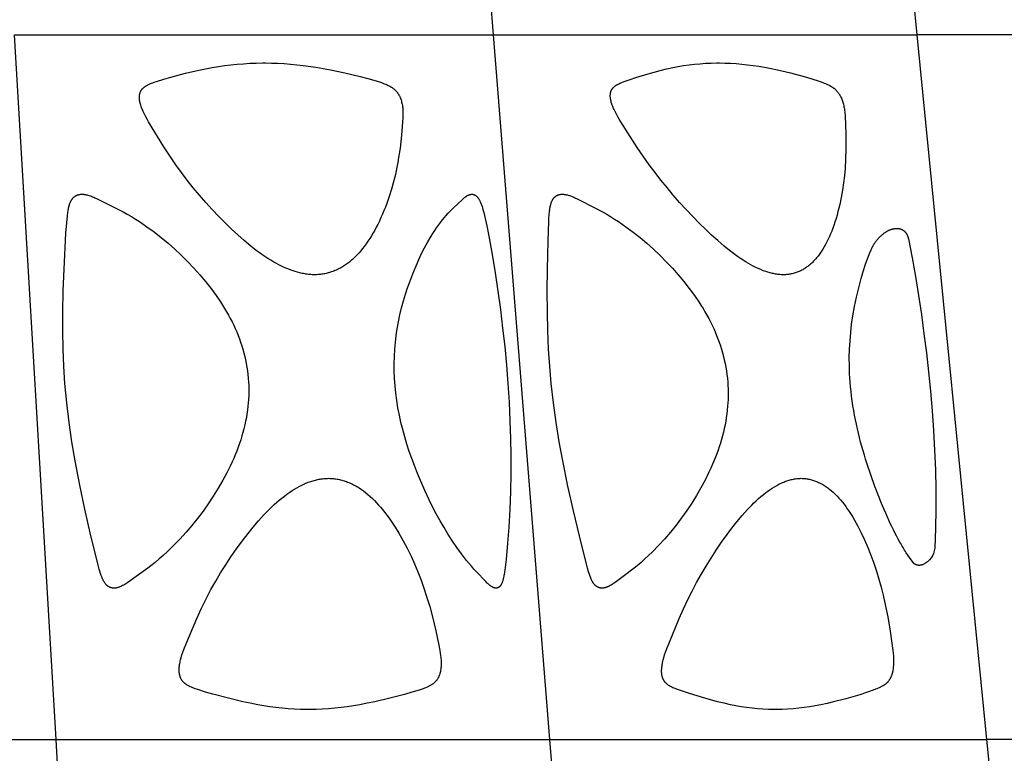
# Model space of a CAD drawing. Header units: millimetres. Extents: x 1250 to 1725, y 0 to 1655.
# Tile 257 of 270: x 1568 to 1626, y 1527 to 1571. Entities that reach past the tile are written whole.
import ezdxf

# ---------------------------------------------------------------- set-up
doc = ezdxf.new("R2010")
doc.units = ezdxf.units.MM
doc.header["$MEASUREMENT"] = 0
doc.layers.add('Crea2D$visibili$tangenti', color=7, linetype='Continuous', true_color=0x000000)

msp = doc.modelspace()

# ---------------------------------------------------------------- linework, layer by layer
at = {"layer": 'Crea2D$visibili$tangenti'}
for p, q in [((1595.693, 1569.947), (1592.338, 1611.82)), ((1620.858, 1569.947), (1617.51, 1603.844)), ((1567.244, 1569.947), (1595.693, 1569.947)), ((1569.716, 1528.073), (1567.244, 1569.947)), ((1595.693, 1569.947), (1620.858, 1569.947)), ((1599.047, 1528.073), (1595.693, 1569.947)), ((1624.993, 1528.073), (1620.858, 1569.947)), ((1641.973, 1569.947), (1620.858, 1569.947)), ((1537.889, 1528.073), (1569.716, 1528.073)), ((1569.716, 1528.073), (1599.047, 1528.073)), ((1572.179, 1486.197), (1569.716, 1528.073)), ((1599.047, 1528.073), (1624.993, 1528.073)), ((1602.391, 1486.197), (1599.047, 1528.073)), ((1629.115, 1486.197), (1624.993, 1528.073)), ((1646.764, 1528.073), (1624.993, 1528.073))]:
    msp.add_line(p, q, dxfattribs=at)
for points in [[(1585.07, 1555.685), (1584.996, 1555.687), (1584.922, 1555.69), (1584.849, 1555.694), (1584.775, 1555.701), (1584.702, 1555.708), (1584.629, 1555.717), (1584.555, 1555.727), (1584.483, 1555.739), (1584.41, 1555.752), (1584.338, 1555.767), (1584.194, 1555.799), (1584.051, 1555.836), (1583.909, 1555.878), (1583.744, 1555.932), (1583.582, 1555.991), (1583.421, 1556.055), (1583.262, 1556.124), (1583.105, 1556.198), (1582.95, 1556.275), (1582.797, 1556.356), (1582.646, 1556.441), (1582.467, 1556.547), (1582.29, 1556.658), (1582.115, 1556.772), (1581.943, 1556.89), (1581.774, 1557.012), (1581.606, 1557.136), (1581.277, 1557.393), (1580.889, 1557.716), (1580.51, 1558.05), (1580.14, 1558.394), (1579.778, 1558.745), (1579.376, 1559.152), (1578.983, 1559.566), (1578.599, 1559.989), (1578.224, 1560.42), (1577.859, 1560.86), (1577.503, 1561.307), (1577.157, 1561.762), (1576.822, 1562.224), (1576.46, 1562.75), (1576.112, 1563.285), (1575.207, 1564.781), (1575.123, 1564.929), (1575.042, 1565.078), (1574.965, 1565.229), (1574.892, 1565.383), (1574.839, 1565.505), (1574.814, 1565.567), (1574.79, 1565.63), (1574.768, 1565.692), (1574.747, 1565.756), (1574.728, 1565.82), (1574.711, 1565.885), (1574.698, 1565.941), (1574.687, 1565.997), (1574.678, 1566.054), (1574.674, 1566.082), (1574.67, 1566.111), (1574.668, 1566.139), (1574.666, 1566.168), (1574.664, 1566.196), (1574.664, 1566.225), (1574.664, 1566.254), (1574.665, 1566.282), (1574.667, 1566.311), (1574.67, 1566.339), (1574.673, 1566.363), (1574.677, 1566.386), (1574.681, 1566.41), (1574.686, 1566.433), (1574.692, 1566.456), (1574.699, 1566.479), (1574.706, 1566.501), (1574.714, 1566.524), (1574.723, 1566.546), (1574.732, 1566.568), (1574.742, 1566.589), (1574.753, 1566.61), (1574.758, 1566.621), (1574.764, 1566.631), (1574.77, 1566.641), (1574.776, 1566.651), (1574.782, 1566.661), (1574.789, 1566.671), (1574.796, 1566.68), (1574.802, 1566.69), (1574.81, 1566.699), (1574.817, 1566.709), (1574.825, 1566.718), (1574.833, 1566.728), (1574.841, 1566.737), (1574.849, 1566.746), (1574.866, 1566.763), (1574.883, 1566.78), (1574.901, 1566.797), (1574.92, 1566.813), (1574.939, 1566.828), (1574.958, 1566.843), (1574.978, 1566.858), (1574.998, 1566.872), (1575.019, 1566.886), (1575.04, 1566.899), (1575.061, 1566.912), (1575.103, 1566.937), (1575.138, 1566.956), (1575.173, 1566.974), (1575.208, 1566.992), (1575.244, 1567.009), (1575.316, 1567.041), (1575.389, 1567.07), (1575.462, 1567.098), (1575.537, 1567.125), (1575.686, 1567.175), (1576.109, 1567.307), (1576.535, 1567.431), (1577.393, 1567.655), (1578.186, 1567.839), (1578.585, 1567.922), (1578.986, 1567.997), (1579.355, 1568.059), (1579.725, 1568.113), (1580.097, 1568.159), (1580.469, 1568.198), (1580.842, 1568.228), (1581.216, 1568.25), (1581.59, 1568.264), (1581.964, 1568.269), (1582.054, 1568.269), (1582.143, 1568.269), (1582.517, 1568.265), (1582.89, 1568.251), (1583.262, 1568.23), (1583.635, 1568.201), (1584.013, 1568.165), (1584.391, 1568.121), (1585.143, 1568.014), (1585.576, 1567.941), (1586.008, 1567.86), (1586.867, 1567.678), (1587.774, 1567.461), (1588.225, 1567.341), (1588.853, 1567.16), (1589.031, 1567.102), (1589.119, 1567.071), (1589.206, 1567.038), (1589.293, 1567.003), (1589.379, 1566.966), (1589.433, 1566.941), (1589.487, 1566.914), (1589.54, 1566.886), (1589.592, 1566.856), (1589.618, 1566.841), (1589.643, 1566.825), (1589.668, 1566.809), (1589.693, 1566.792), (1589.717, 1566.774), (1589.741, 1566.757), (1589.764, 1566.738), (1589.787, 1566.719), (1589.809, 1566.7), (1589.83, 1566.681), (1589.851, 1566.662), (1589.871, 1566.641), (1589.891, 1566.621), (1589.91, 1566.6), (1589.929, 1566.578), (1589.948, 1566.556), (1589.965, 1566.534), (1589.983, 1566.511), (1590, 1566.488), (1590.016, 1566.464), (1590.032, 1566.44), (1590.048, 1566.416), (1590.062, 1566.392), (1590.077, 1566.367), (1590.092, 1566.339), (1590.107, 1566.31), (1590.121, 1566.281), (1590.135, 1566.252), (1590.148, 1566.223), (1590.16, 1566.193), (1590.172, 1566.163), (1590.183, 1566.133), (1590.193, 1566.102), (1590.203, 1566.072), (1590.222, 1566.01), (1590.238, 1565.947), (1590.252, 1565.885), (1590.267, 1565.814), (1590.279, 1565.744), (1590.29, 1565.673), (1590.298, 1565.602), (1590.304, 1565.531), (1590.308, 1565.461), (1590.311, 1565.39), (1590.312, 1565.319), (1590.311, 1565.176), (1590.306, 1565.034), (1590.288, 1564.749), (1590.225, 1563.983), (1590.141, 1563.218), (1590.059, 1562.649), (1590.011, 1562.365), (1589.957, 1562.083), (1589.864, 1561.642), (1589.757, 1561.204), (1589.636, 1560.77), (1589.501, 1560.34), (1589.352, 1559.915), (1589.272, 1559.705), (1589.188, 1559.496), (1589.1, 1559.289), (1589.008, 1559.083), (1588.913, 1558.879), (1588.814, 1558.677), (1588.726, 1558.506), (1588.635, 1558.336), (1588.54, 1558.169), (1588.442, 1558.003), (1588.341, 1557.84), (1588.236, 1557.679), (1588.126, 1557.521), (1588.012, 1557.366), (1587.914, 1557.24), (1587.813, 1557.116), (1587.709, 1556.995), (1587.601, 1556.877), (1587.489, 1556.763), (1587.374, 1556.653), (1587.315, 1556.599), (1587.255, 1556.546), (1587.194, 1556.495), (1587.132, 1556.444), (1587.076, 1556.4), (1587.019, 1556.357), (1586.961, 1556.315), (1586.902, 1556.274), (1586.842, 1556.234), (1586.782, 1556.195), (1586.721, 1556.158), (1586.659, 1556.121), (1586.597, 1556.086), (1586.533, 1556.052), (1586.47, 1556.02), (1586.405, 1555.988), (1586.34, 1555.959), (1586.274, 1555.93), (1586.208, 1555.904), (1586.141, 1555.878), (1586.076, 1555.856), (1586.012, 1555.834), (1585.946, 1555.814), (1585.88, 1555.796), (1585.814, 1555.779), (1585.748, 1555.763), (1585.681, 1555.749), (1585.614, 1555.736), (1585.546, 1555.725), (1585.479, 1555.715), (1585.411, 1555.707), (1585.343, 1555.699), (1585.275, 1555.694), (1585.206, 1555.69), (1585.138, 1555.687)], [(1612.905, 1555.685), (1612.839, 1555.687), (1612.772, 1555.69), (1612.706, 1555.695), (1612.64, 1555.701), (1612.574, 1555.708), (1612.509, 1555.717), (1612.443, 1555.728), (1612.378, 1555.739), (1612.313, 1555.752), (1612.248, 1555.766), (1612.183, 1555.782), (1612.119, 1555.798), (1611.991, 1555.834), (1611.865, 1555.875), (1611.788, 1555.901), (1611.711, 1555.929), (1611.56, 1555.989), (1611.41, 1556.053), (1611.263, 1556.122), (1611.117, 1556.195), (1610.973, 1556.272), (1610.831, 1556.353), (1610.691, 1556.436), (1610.52, 1556.544), (1610.351, 1556.655), (1610.185, 1556.77), (1610.021, 1556.889), (1609.7, 1557.134), (1609.386, 1557.39), (1609.011, 1557.713), (1608.644, 1558.045), (1608.284, 1558.386), (1607.931, 1558.734), (1607.529, 1559.145), (1607.134, 1559.563), (1606.747, 1559.989), (1606.369, 1560.422), (1605.999, 1560.863), (1605.637, 1561.31), (1605.284, 1561.764), (1604.94, 1562.225), (1604.578, 1562.733), (1604.228, 1563.248), (1603.25, 1564.782), (1603.161, 1564.93), (1603.074, 1565.079), (1602.991, 1565.23), (1602.912, 1565.383), (1602.853, 1565.505), (1602.825, 1565.567), (1602.798, 1565.63), (1602.772, 1565.692), (1602.748, 1565.756), (1602.725, 1565.82), (1602.704, 1565.885), (1602.688, 1565.941), (1602.673, 1565.997), (1602.66, 1566.053), (1602.654, 1566.081), (1602.648, 1566.11), (1602.643, 1566.138), (1602.639, 1566.166), (1602.635, 1566.195), (1602.632, 1566.223), (1602.63, 1566.252), (1602.628, 1566.281), (1602.628, 1566.31), (1602.628, 1566.339), (1602.628, 1566.362), (1602.63, 1566.385), (1602.632, 1566.407), (1602.634, 1566.43), (1602.637, 1566.453), (1602.641, 1566.476), (1602.645, 1566.498), (1602.65, 1566.521), (1602.656, 1566.543), (1602.662, 1566.565), (1602.669, 1566.586), (1602.673, 1566.597), (1602.677, 1566.608), (1602.681, 1566.618), (1602.686, 1566.628), (1602.69, 1566.639), (1602.695, 1566.649), (1602.7, 1566.659), (1602.705, 1566.669), (1602.711, 1566.679), (1602.716, 1566.689), (1602.722, 1566.698), (1602.727, 1566.707), (1602.733, 1566.716), (1602.739, 1566.725), (1602.745, 1566.733), (1602.751, 1566.742), (1602.764, 1566.759), (1602.778, 1566.775), (1602.792, 1566.791), (1602.807, 1566.807), (1602.822, 1566.822), (1602.838, 1566.837), (1602.854, 1566.851), (1602.87, 1566.865), (1602.887, 1566.879), (1602.904, 1566.892), (1602.921, 1566.905), (1602.939, 1566.918), (1602.957, 1566.93), (1602.986, 1566.949), (1603.015, 1566.967), (1603.044, 1566.985), (1603.074, 1567.001), (1603.104, 1567.018), (1603.134, 1567.033), (1603.196, 1567.063), (1603.258, 1567.09), (1603.321, 1567.116), (1603.449, 1567.166), (1603.8, 1567.294), (1604.154, 1567.412), (1604.868, 1567.629), (1605.599, 1567.828), (1605.967, 1567.917), (1606.338, 1567.997), (1606.66, 1568.059), (1606.985, 1568.113), (1607.31, 1568.16), (1607.636, 1568.198), (1607.964, 1568.229), (1608.291, 1568.251), (1608.62, 1568.264), (1608.948, 1568.269), (1609.028, 1568.269), (1609.107, 1568.269), (1609.439, 1568.264), (1609.771, 1568.251), (1610.102, 1568.23), (1610.432, 1568.202), (1610.772, 1568.165), (1611.11, 1568.122), (1611.448, 1568.071), (1611.784, 1568.014), (1612.174, 1567.941), (1612.562, 1567.86), (1613.335, 1567.678), (1614.139, 1567.464), (1614.538, 1567.347), (1615.096, 1567.168), (1615.256, 1567.111), (1615.336, 1567.08), (1615.414, 1567.048), (1615.492, 1567.014), (1615.57, 1566.978), (1615.622, 1566.952), (1615.673, 1566.924), (1615.724, 1566.896), (1615.773, 1566.865), (1615.822, 1566.834), (1615.846, 1566.817), (1615.869, 1566.8), (1615.893, 1566.783), (1615.915, 1566.765), (1615.938, 1566.747), (1615.96, 1566.728), (1615.982, 1566.708), (1616.005, 1566.687), (1616.027, 1566.665), (1616.048, 1566.643), (1616.069, 1566.62), (1616.09, 1566.597), (1616.109, 1566.574), (1616.129, 1566.55), (1616.148, 1566.525), (1616.166, 1566.5), (1616.184, 1566.475), (1616.201, 1566.449), (1616.218, 1566.423), (1616.235, 1566.397), (1616.251, 1566.37), (1616.266, 1566.343), (1616.281, 1566.316), (1616.296, 1566.289), (1616.324, 1566.233), (1616.35, 1566.176), (1616.374, 1566.119), (1616.396, 1566.061), (1616.416, 1566.002), (1616.435, 1565.944), (1616.451, 1565.885), (1616.472, 1565.813), (1616.49, 1565.74), (1616.506, 1565.668), (1616.52, 1565.595), (1616.533, 1565.522), (1616.544, 1565.449), (1616.553, 1565.375), (1616.561, 1565.302), (1616.574, 1565.154), (1616.583, 1565.006), (1616.596, 1564.709), (1616.617, 1563.924), (1616.619, 1563.139), (1616.603, 1562.573), (1616.569, 1562.007), (1616.531, 1561.575), (1616.481, 1561.143), (1616.419, 1560.714), (1616.344, 1560.286), (1616.255, 1559.862), (1616.205, 1559.651), (1616.151, 1559.441), (1616.094, 1559.232), (1616.033, 1559.024), (1615.967, 1558.817), (1615.898, 1558.612), (1615.839, 1558.448), (1615.777, 1558.285), (1615.712, 1558.123), (1615.643, 1557.963), (1615.571, 1557.804), (1615.495, 1557.647), (1615.414, 1557.493), (1615.329, 1557.34), (1615.256, 1557.216), (1615.179, 1557.094), (1615.098, 1556.974), (1615.014, 1556.857), (1614.97, 1556.8), (1614.925, 1556.743), (1614.88, 1556.688), (1614.833, 1556.633), (1614.785, 1556.579), (1614.736, 1556.526), (1614.686, 1556.474), (1614.635, 1556.424), (1614.591, 1556.382), (1614.546, 1556.341), (1614.5, 1556.3), (1614.453, 1556.261), (1614.406, 1556.223), (1614.358, 1556.186), (1614.309, 1556.149), (1614.259, 1556.114), (1614.209, 1556.08), (1614.157, 1556.048), (1614.105, 1556.016), (1614.053, 1555.986), (1613.999, 1555.957), (1613.945, 1555.929), (1613.89, 1555.903), (1613.835, 1555.879), (1613.78, 1555.856), (1613.724, 1555.834), (1613.668, 1555.814), (1613.611, 1555.796), (1613.554, 1555.779), (1613.496, 1555.763), (1613.438, 1555.749), (1613.379, 1555.736), (1613.321, 1555.725), (1613.262, 1555.715), (1613.203, 1555.706), (1613.143, 1555.699), (1613.084, 1555.694), (1613.024, 1555.69), (1612.965, 1555.687)], [(1570.243, 1549.223), (1570.178, 1550.246), (1570.137, 1551.269), (1570.116, 1552.366), (1570.117, 1553.462), (1570.142, 1554.739), (1570.188, 1556.015), (1570.298, 1558.157), (1570.343, 1558.772), (1570.385, 1559.186), (1570.412, 1559.392), (1570.429, 1559.495), (1570.447, 1559.597), (1570.459, 1559.657), (1570.472, 1559.716), (1570.486, 1559.775), (1570.502, 1559.834), (1570.51, 1559.863), (1570.52, 1559.892), (1570.53, 1559.92), (1570.54, 1559.949), (1570.551, 1559.977), (1570.563, 1560.005), (1570.576, 1560.032), (1570.589, 1560.059), (1570.601, 1560.081), (1570.613, 1560.103), (1570.625, 1560.124), (1570.638, 1560.145), (1570.652, 1560.166), (1570.666, 1560.186), (1570.681, 1560.206), (1570.697, 1560.226), (1570.713, 1560.244), (1570.729, 1560.263), (1570.746, 1560.28), (1570.755, 1560.289), (1570.764, 1560.297), (1570.773, 1560.306), (1570.782, 1560.314), (1570.792, 1560.322), (1570.801, 1560.329), (1570.811, 1560.337), (1570.821, 1560.344), (1570.831, 1560.351), (1570.841, 1560.358), (1570.851, 1560.365), (1570.861, 1560.371), (1570.871, 1560.377), (1570.882, 1560.383), (1570.892, 1560.389), (1570.903, 1560.394), (1570.914, 1560.4), (1570.924, 1560.405), (1570.935, 1560.41), (1570.946, 1560.414), (1570.958, 1560.419), (1570.969, 1560.423), (1570.991, 1560.432), (1571.014, 1560.439), (1571.037, 1560.445), (1571.061, 1560.451), (1571.084, 1560.456), (1571.108, 1560.46), (1571.132, 1560.464), (1571.155, 1560.467), (1571.179, 1560.468), (1571.203, 1560.47), (1571.228, 1560.47), (1571.254, 1560.47), (1571.28, 1560.47), (1571.306, 1560.469), (1571.331, 1560.467), (1571.357, 1560.465), (1571.382, 1560.462), (1571.408, 1560.458), (1571.433, 1560.454), (1571.459, 1560.45), (1571.509, 1560.44), (1571.559, 1560.428), (1571.609, 1560.415), (1571.679, 1560.395), (1571.749, 1560.372), (1571.818, 1560.348), (1571.886, 1560.322), (1571.954, 1560.294), (1572.022, 1560.265), (1572.155, 1560.204), (1573.267, 1559.648), (1573.699, 1559.421), (1573.943, 1559.284), (1574.185, 1559.142), (1574.423, 1558.994), (1574.659, 1558.842), (1575.1, 1558.542), (1575.531, 1558.228), (1575.952, 1557.901), (1576.362, 1557.56), (1576.762, 1557.207), (1577.15, 1556.843), (1577.528, 1556.466), (1577.895, 1556.079), (1578.243, 1555.69), (1578.579, 1555.291), (1578.903, 1554.881), (1579.059, 1554.672), (1579.212, 1554.461), (1579.472, 1554.08), (1579.597, 1553.886), (1579.719, 1553.69), (1579.837, 1553.492), (1579.951, 1553.292), (1580.06, 1553.089), (1580.166, 1552.884), (1580.261, 1552.687), (1580.352, 1552.489), (1580.439, 1552.288), (1580.521, 1552.086), (1580.599, 1551.882), (1580.673, 1551.676), (1580.741, 1551.468), (1580.805, 1551.259), (1580.863, 1551.049), (1580.917, 1550.837), (1580.966, 1550.624), (1581.009, 1550.41), (1581.047, 1550.195), (1581.079, 1549.979), (1581.106, 1549.762), (1581.128, 1549.545), (1581.129, 1549.524), (1581.144, 1549.317), (1581.154, 1549.11), (1581.159, 1548.903), (1581.159, 1548.696), (1581.154, 1548.489), (1581.144, 1548.282), (1581.129, 1548.075), (1581.11, 1547.869), (1581.083, 1547.645), (1581.051, 1547.423), (1581.014, 1547.201), (1580.972, 1546.98), (1580.924, 1546.76), (1580.872, 1546.541), (1580.815, 1546.323), (1580.753, 1546.107), (1580.683, 1545.881), (1580.609, 1545.657), (1580.53, 1545.434), (1580.446, 1545.213), (1580.359, 1544.994), (1580.266, 1544.776), (1580.17, 1544.561), (1580.069, 1544.347), (1579.852, 1543.915), (1579.622, 1543.49), (1579.343, 1543.006), (1579.05, 1542.531), (1578.754, 1542.081), (1578.443, 1541.641), (1578.119, 1541.212), (1577.781, 1540.792), (1577.431, 1540.383), (1577.067, 1539.985), (1576.692, 1539.599), (1576.305, 1539.224), (1576.073, 1539.011), (1575.836, 1538.801), (1575.596, 1538.597), (1575.35, 1538.398), (1575.158, 1538.25), (1574.47, 1537.752), (1573.976, 1537.4), (1573.915, 1537.36), (1573.853, 1537.321), (1573.791, 1537.284), (1573.728, 1537.248), (1573.664, 1537.214), (1573.599, 1537.182), (1573.555, 1537.162), (1573.51, 1537.143), (1573.465, 1537.126), (1573.442, 1537.118), (1573.419, 1537.111), (1573.396, 1537.104), (1573.373, 1537.097), (1573.349, 1537.091), (1573.326, 1537.085), (1573.302, 1537.081), (1573.278, 1537.076), (1573.254, 1537.073), (1573.23, 1537.07), (1573.219, 1537.068), (1573.207, 1537.067), (1573.195, 1537.066), (1573.184, 1537.065), (1573.172, 1537.065), (1573.16, 1537.064), (1573.148, 1537.064), (1573.136, 1537.064), (1573.124, 1537.065), (1573.113, 1537.066), (1573.101, 1537.066), (1573.089, 1537.068), (1573.077, 1537.069), (1573.065, 1537.071), (1573.053, 1537.072), (1573.042, 1537.074), (1573.03, 1537.077), (1573.018, 1537.079), (1573.007, 1537.082), (1572.995, 1537.085), (1572.983, 1537.088), (1572.972, 1537.092), (1572.961, 1537.095), (1572.949, 1537.099), (1572.938, 1537.103), (1572.927, 1537.107), (1572.916, 1537.112), (1572.905, 1537.117), (1572.894, 1537.122), (1572.884, 1537.127), (1572.873, 1537.132), (1572.863, 1537.138), (1572.851, 1537.144), (1572.84, 1537.151), (1572.829, 1537.158), (1572.818, 1537.165), (1572.807, 1537.172), (1572.796, 1537.18), (1572.786, 1537.188), (1572.775, 1537.196), (1572.765, 1537.204), (1572.755, 1537.213), (1572.745, 1537.221), (1572.736, 1537.23), (1572.717, 1537.249), (1572.698, 1537.268), (1572.68, 1537.287), (1572.663, 1537.307), (1572.646, 1537.328), (1572.63, 1537.349), (1572.614, 1537.371), (1572.599, 1537.393), (1572.584, 1537.415), (1572.57, 1537.438), (1572.553, 1537.467), (1572.536, 1537.497), (1572.52, 1537.527), (1572.504, 1537.557), (1572.489, 1537.588), (1572.475, 1537.619), (1572.448, 1537.681), (1572.423, 1537.745), (1572.399, 1537.809), (1572.355, 1537.938), (1572.28, 1538.184), (1572.212, 1538.431), (1571.746, 1540.345), (1571.423, 1541.766), (1571.122, 1543.191), (1570.849, 1544.622), (1570.656, 1545.767), (1570.488, 1546.915), (1570.349, 1548.068)], [(1589.814, 1549.545), (1589.798, 1549.972), (1589.794, 1550.401), (1589.804, 1550.829), (1589.828, 1551.256), (1589.863, 1551.665), (1589.911, 1552.072), (1589.97, 1552.478), (1590.041, 1552.882), (1590.128, 1553.301), (1590.226, 1553.718), (1590.338, 1554.131), (1590.462, 1554.541), (1590.584, 1554.906), (1590.714, 1555.269), (1590.897, 1555.748), (1591.091, 1556.222), (1591.25, 1556.583), (1591.419, 1556.94), (1591.598, 1557.292), (1591.788, 1557.638), (1591.988, 1557.977), (1592.093, 1558.144), (1592.201, 1558.309), (1592.312, 1558.472), (1592.426, 1558.633), (1592.543, 1558.792), (1592.664, 1558.948), (1592.772, 1559.083), (1592.884, 1559.215), (1592.999, 1559.344), (1593.058, 1559.408), (1593.118, 1559.47), (1593.325, 1559.671), (1593.85, 1560.167), (1593.914, 1560.225), (1593.946, 1560.252), (1593.979, 1560.279), (1594.012, 1560.305), (1594.046, 1560.329), (1594.064, 1560.341), (1594.081, 1560.353), (1594.099, 1560.364), (1594.117, 1560.375), (1594.135, 1560.386), (1594.153, 1560.396), (1594.172, 1560.406), (1594.191, 1560.415), (1594.205, 1560.422), (1594.22, 1560.428), (1594.234, 1560.434), (1594.249, 1560.44), (1594.264, 1560.445), (1594.279, 1560.45), (1594.294, 1560.454), (1594.31, 1560.458), (1594.325, 1560.462), (1594.34, 1560.464), (1594.348, 1560.466), (1594.356, 1560.467), (1594.364, 1560.468), (1594.372, 1560.469), (1594.379, 1560.469), (1594.387, 1560.47), (1594.395, 1560.47), (1594.403, 1560.47), (1594.411, 1560.471), (1594.419, 1560.47), (1594.427, 1560.47), (1594.435, 1560.47), (1594.445, 1560.469), (1594.455, 1560.468), (1594.465, 1560.467), (1594.475, 1560.465), (1594.485, 1560.464), (1594.495, 1560.461), (1594.504, 1560.459), (1594.514, 1560.456), (1594.523, 1560.453), (1594.533, 1560.45), (1594.542, 1560.446), (1594.551, 1560.443), (1594.56, 1560.439), (1594.569, 1560.434), (1594.578, 1560.43), (1594.587, 1560.425), (1594.595, 1560.42), (1594.604, 1560.415), (1594.612, 1560.41), (1594.621, 1560.404), (1594.629, 1560.398), (1594.637, 1560.392), (1594.645, 1560.386), (1594.653, 1560.38), (1594.661, 1560.374), (1594.669, 1560.367), (1594.684, 1560.354), (1594.698, 1560.34), (1594.713, 1560.326), (1594.723, 1560.315), (1594.733, 1560.304), (1594.742, 1560.293), (1594.751, 1560.282), (1594.761, 1560.271), (1594.77, 1560.259), (1594.787, 1560.236), (1594.803, 1560.212), (1594.819, 1560.188), (1594.834, 1560.163), (1594.848, 1560.138), (1594.862, 1560.113), (1594.875, 1560.087), (1594.888, 1560.06), (1594.9, 1560.034), (1594.923, 1559.98), (1594.945, 1559.926), (1594.978, 1559.837), (1595.009, 1559.748), (1595.037, 1559.658), (1595.064, 1559.567), (1595.113, 1559.385), (1595.158, 1559.201), (1595.29, 1558.589), (1595.409, 1557.974), (1595.603, 1556.887), (1595.784, 1555.798), (1595.949, 1554.707), (1596.1, 1553.614), (1596.236, 1552.519), (1596.356, 1551.422), (1596.46, 1550.323), (1596.548, 1549.223), (1596.619, 1548.11), (1596.67, 1546.995), (1596.701, 1545.966), (1596.715, 1544.938), (1596.712, 1543.875), (1596.692, 1542.812), (1596.653, 1541.75), (1596.596, 1540.689), (1596.528, 1539.728), (1596.441, 1538.768), (1596.406, 1538.446), (1596.365, 1538.125), (1596.331, 1537.905), (1596.311, 1537.795), (1596.288, 1537.686), (1596.271, 1537.612), (1596.261, 1537.575), (1596.251, 1537.538), (1596.24, 1537.501), (1596.228, 1537.465), (1596.215, 1537.429), (1596.201, 1537.393), (1596.19, 1537.367), (1596.179, 1537.342), (1596.167, 1537.316), (1596.154, 1537.291), (1596.147, 1537.279), (1596.14, 1537.267), (1596.133, 1537.255), (1596.126, 1537.244), (1596.118, 1537.232), (1596.11, 1537.221), (1596.101, 1537.209), (1596.093, 1537.198), (1596.085, 1537.189), (1596.078, 1537.181), (1596.07, 1537.172), (1596.062, 1537.164), (1596.054, 1537.156), (1596.046, 1537.148), (1596.037, 1537.14), (1596.028, 1537.133), (1596.019, 1537.126), (1596.01, 1537.119), (1596.006, 1537.116), (1596.001, 1537.112), (1595.996, 1537.109), (1595.991, 1537.106), (1595.986, 1537.103), (1595.981, 1537.101), (1595.976, 1537.098), (1595.971, 1537.095), (1595.966, 1537.093), (1595.961, 1537.09), (1595.956, 1537.088), (1595.95, 1537.086), (1595.946, 1537.084), (1595.941, 1537.082), (1595.936, 1537.081), (1595.931, 1537.079), (1595.927, 1537.077), (1595.922, 1537.076), (1595.917, 1537.075), (1595.912, 1537.073), (1595.902, 1537.071), (1595.892, 1537.069), (1595.882, 1537.068), (1595.872, 1537.067), (1595.862, 1537.066), (1595.851, 1537.065), (1595.841, 1537.065), (1595.836, 1537.065), (1595.831, 1537.065), (1595.826, 1537.066), (1595.821, 1537.066), (1595.816, 1537.066), (1595.811, 1537.067), (1595.806, 1537.067), (1595.801, 1537.068), (1595.796, 1537.069), (1595.792, 1537.07), (1595.783, 1537.071), (1595.774, 1537.073), (1595.766, 1537.074), (1595.757, 1537.076), (1595.749, 1537.079), (1595.741, 1537.081), (1595.732, 1537.083), (1595.724, 1537.086), (1595.716, 1537.089), (1595.708, 1537.092), (1595.692, 1537.098), (1595.676, 1537.104), (1595.66, 1537.112), (1595.645, 1537.119), (1595.63, 1537.127), (1595.615, 1537.136), (1595.6, 1537.144), (1595.585, 1537.153), (1595.57, 1537.163), (1595.542, 1537.182), (1595.52, 1537.197), (1595.499, 1537.213), (1595.458, 1537.245), (1595.418, 1537.278), (1595.379, 1537.312), (1595.341, 1537.347), (1595.303, 1537.383), (1595.229, 1537.456), (1594.663, 1538.05), (1594.529, 1538.195), (1594.397, 1538.342), (1594.24, 1538.526), (1594.088, 1538.712), (1593.793, 1539.095), (1593.518, 1539.476), (1593.253, 1539.864), (1592.999, 1540.26), (1592.755, 1540.662), (1592.521, 1541.069), (1592.296, 1541.482), (1592.079, 1541.9), (1591.872, 1542.322), (1591.622, 1542.859), (1591.184, 1543.87), (1590.994, 1544.343), (1590.836, 1544.766), (1590.686, 1545.193), (1590.547, 1545.623), (1590.417, 1546.057), (1590.301, 1546.482), (1590.196, 1546.91), (1590.102, 1547.341), (1590.019, 1547.774), (1589.949, 1548.209), (1589.891, 1548.645), (1589.846, 1549.084), (1589.815, 1549.524)], [(1609.579, 1549.545), (1609.581, 1549.524), (1609.6, 1549.317), (1609.614, 1549.111), (1609.623, 1548.904), (1609.627, 1548.697), (1609.626, 1548.49), (1609.621, 1548.283), (1609.611, 1548.076), (1609.596, 1547.869), (1609.576, 1547.647), (1609.55, 1547.424), (1609.519, 1547.202), (1609.483, 1546.981), (1609.443, 1546.761), (1609.397, 1546.542), (1609.347, 1546.324), (1609.291, 1546.107), (1609.232, 1545.893), (1609.168, 1545.681), (1609.1, 1545.47), (1609.028, 1545.26), (1608.952, 1545.052), (1608.872, 1544.845), (1608.703, 1544.435), (1608.597, 1544.196), (1608.486, 1543.958), (1608.253, 1543.488), (1608.005, 1543.027), (1607.742, 1542.573), (1607.462, 1542.12), (1607.168, 1541.676), (1606.86, 1541.241), (1606.54, 1540.816), (1606.206, 1540.401), (1605.859, 1539.997), (1605.499, 1539.605), (1605.126, 1539.224), (1604.905, 1539.011), (1604.68, 1538.802), (1604.452, 1538.598), (1604.219, 1538.399), (1604.037, 1538.25), (1603.384, 1537.752), (1602.916, 1537.4), (1602.858, 1537.36), (1602.8, 1537.321), (1602.741, 1537.284), (1602.681, 1537.248), (1602.62, 1537.214), (1602.558, 1537.182), (1602.516, 1537.162), (1602.474, 1537.143), (1602.452, 1537.134), (1602.431, 1537.126), (1602.409, 1537.118), (1602.388, 1537.11), (1602.366, 1537.103), (1602.344, 1537.096), (1602.322, 1537.09), (1602.299, 1537.085), (1602.277, 1537.08), (1602.254, 1537.076), (1602.231, 1537.072), (1602.208, 1537.07), (1602.198, 1537.068), (1602.187, 1537.067), (1602.177, 1537.066), (1602.166, 1537.065), (1602.155, 1537.065), (1602.145, 1537.065), (1602.134, 1537.064), (1602.123, 1537.065), (1602.113, 1537.065), (1602.102, 1537.065), (1602.091, 1537.066), (1602.081, 1537.067), (1602.07, 1537.068), (1602.059, 1537.07), (1602.048, 1537.071), (1602.038, 1537.073), (1602.027, 1537.075), (1602.017, 1537.077), (1602.006, 1537.08), (1601.996, 1537.082), (1601.985, 1537.085), (1601.975, 1537.088), (1601.964, 1537.091), (1601.954, 1537.095), (1601.944, 1537.098), (1601.934, 1537.102), (1601.924, 1537.106), (1601.914, 1537.11), (1601.904, 1537.114), (1601.894, 1537.119), (1601.885, 1537.124), (1601.875, 1537.128), (1601.864, 1537.134), (1601.854, 1537.14), (1601.843, 1537.147), (1601.833, 1537.153), (1601.823, 1537.16), (1601.813, 1537.167), (1601.803, 1537.174), (1601.793, 1537.181), (1601.783, 1537.189), (1601.774, 1537.197), (1601.765, 1537.205), (1601.755, 1537.213), (1601.746, 1537.221), (1601.737, 1537.23), (1601.72, 1537.247), (1601.703, 1537.265), (1601.687, 1537.283), (1601.671, 1537.302), (1601.655, 1537.322), (1601.64, 1537.342), (1601.626, 1537.362), (1601.612, 1537.382), (1601.598, 1537.403), (1601.583, 1537.428), (1601.568, 1537.453), (1601.554, 1537.478), (1601.54, 1537.504), (1601.527, 1537.529), (1601.515, 1537.555), (1601.49, 1537.608), (1601.468, 1537.661), (1601.446, 1537.715), (1601.406, 1537.823), (1601.37, 1537.931), (1601.336, 1538.038), (1601.273, 1538.256), (1600.796, 1540.17), (1600.446, 1541.65), (1600.115, 1543.133), (1599.81, 1544.622), (1599.598, 1545.767), (1599.409, 1546.915), (1599.248, 1548.067), (1599.119, 1549.223), (1599.031, 1550.246), (1598.968, 1551.27), (1598.922, 1552.366), (1598.896, 1553.462), (1598.888, 1554.739), (1598.899, 1556.016), (1598.931, 1557.688), (1598.971, 1558.847), (1598.983, 1559.045), (1598.998, 1559.242), (1599.019, 1559.439), (1599.032, 1559.538), (1599.046, 1559.636), (1599.056, 1559.693), (1599.067, 1559.749), (1599.079, 1559.806), (1599.092, 1559.862), (1599.1, 1559.889), (1599.108, 1559.917), (1599.116, 1559.944), (1599.126, 1559.972), (1599.136, 1559.998), (1599.146, 1560.025), (1599.158, 1560.052), (1599.17, 1560.078), (1599.18, 1560.098), (1599.19, 1560.119), (1599.202, 1560.139), (1599.213, 1560.158), (1599.225, 1560.178), (1599.238, 1560.197), (1599.251, 1560.216), (1599.265, 1560.234), (1599.279, 1560.252), (1599.294, 1560.269), (1599.31, 1560.285), (1599.318, 1560.294), (1599.326, 1560.302), (1599.334, 1560.309), (1599.342, 1560.317), (1599.351, 1560.325), (1599.359, 1560.332), (1599.368, 1560.339), (1599.377, 1560.346), (1599.386, 1560.353), (1599.395, 1560.36), (1599.405, 1560.366), (1599.414, 1560.372), (1599.424, 1560.378), (1599.433, 1560.384), (1599.443, 1560.39), (1599.453, 1560.395), (1599.463, 1560.4), (1599.473, 1560.406), (1599.483, 1560.41), (1599.494, 1560.415), (1599.504, 1560.42), (1599.515, 1560.424), (1599.525, 1560.428), (1599.536, 1560.432), (1599.547, 1560.436), (1599.558, 1560.439), (1599.569, 1560.443), (1599.579, 1560.446), (1599.59, 1560.449), (1599.602, 1560.452), (1599.624, 1560.457), (1599.646, 1560.461), (1599.669, 1560.464), (1599.691, 1560.467), (1599.714, 1560.469), (1599.725, 1560.469), (1599.761, 1560.47), (1599.786, 1560.47), (1599.811, 1560.47), (1599.836, 1560.469), (1599.86, 1560.467), (1599.885, 1560.464), (1599.91, 1560.462), (1599.934, 1560.458), (1599.959, 1560.454), (1599.983, 1560.45), (1600.032, 1560.44), (1600.08, 1560.428), (1600.128, 1560.415), (1600.197, 1560.394), (1600.265, 1560.372), (1600.332, 1560.347), (1600.399, 1560.321), (1600.465, 1560.294), (1600.531, 1560.265), (1600.66, 1560.204), (1601.75, 1559.648), (1602.173, 1559.421), (1602.413, 1559.283), (1602.65, 1559.14), (1602.884, 1558.993), (1603.116, 1558.841), (1603.553, 1558.54), (1603.979, 1558.225), (1604.395, 1557.896), (1604.801, 1557.556), (1605.196, 1557.203), (1605.581, 1556.838), (1605.955, 1556.462), (1606.318, 1556.076), (1606.664, 1555.687), (1606.998, 1555.288), (1607.319, 1554.878), (1607.627, 1554.459), (1607.887, 1554.077), (1608.012, 1553.884), (1608.134, 1553.688), (1608.252, 1553.489), (1608.366, 1553.289), (1608.476, 1553.086), (1608.582, 1552.881), (1608.678, 1552.684), (1608.77, 1552.486), (1608.858, 1552.285), (1608.942, 1552.083), (1609.021, 1551.879), (1609.096, 1551.673), (1609.166, 1551.466), (1609.232, 1551.257), (1609.293, 1551.047), (1609.349, 1550.836), (1609.4, 1550.623), (1609.446, 1550.409), (1609.487, 1550.195), (1609.523, 1549.979), (1609.554, 1549.762)], [(1585.899, 1543.592), (1585.971, 1543.59), (1586.043, 1543.587), (1586.115, 1543.582), (1586.187, 1543.575), (1586.259, 1543.567), (1586.33, 1543.557), (1586.401, 1543.545), (1586.472, 1543.532), (1586.543, 1543.517), (1586.613, 1543.5), (1586.683, 1543.482), (1586.753, 1543.463), (1586.822, 1543.442), (1586.891, 1543.419), (1586.959, 1543.395), (1587.026, 1543.37), (1587.099, 1543.341), (1587.17, 1543.31), (1587.241, 1543.278), (1587.31, 1543.245), (1587.38, 1543.21), (1587.448, 1543.174), (1587.516, 1543.136), (1587.583, 1543.097), (1587.65, 1543.057), (1587.716, 1543.016), (1587.845, 1542.929), (1587.971, 1542.839), (1588.095, 1542.744), (1588.233, 1542.631), (1588.368, 1542.514), (1588.499, 1542.392), (1588.627, 1542.266), (1588.751, 1542.137), (1588.872, 1542.005), (1588.989, 1541.87), (1589.104, 1541.733), (1589.237, 1541.567), (1589.366, 1541.397), (1589.492, 1541.225), (1589.614, 1541.051), (1589.733, 1540.874), (1589.848, 1540.695), (1590.071, 1540.332), (1590.326, 1539.886), (1590.567, 1539.432), (1590.793, 1538.97), (1591.005, 1538.502), (1591.204, 1538.029), (1591.389, 1537.549), (1591.562, 1537.065), (1591.722, 1536.577), (1591.901, 1535.975), (1592.063, 1535.369), (1592.26, 1534.529), (1592.437, 1533.683), (1592.499, 1533.363), (1592.527, 1533.202), (1592.55, 1533.041), (1592.56, 1532.96), (1592.568, 1532.879), (1592.574, 1532.798), (1592.579, 1532.717), (1592.581, 1532.635), (1592.581, 1532.554), (1592.58, 1532.472), (1592.575, 1532.39), (1592.57, 1532.325), (1592.563, 1532.261), (1592.554, 1532.196), (1592.549, 1532.164), (1592.543, 1532.132), (1592.536, 1532.101), (1592.529, 1532.069), (1592.522, 1532.038), (1592.513, 1532.006), (1592.504, 1531.975), (1592.495, 1531.944), (1592.484, 1531.914), (1592.473, 1531.883), (1592.463, 1531.858), (1592.452, 1531.833), (1592.441, 1531.808), (1592.43, 1531.783), (1592.417, 1531.758), (1592.405, 1531.734), (1592.391, 1531.71), (1592.378, 1531.687), (1592.363, 1531.664), (1592.348, 1531.641), (1592.333, 1531.618), (1592.317, 1531.596), (1592.3, 1531.575), (1592.283, 1531.554), (1592.265, 1531.533), (1592.247, 1531.513), (1592.228, 1531.494), (1592.209, 1531.475), (1592.189, 1531.456), (1592.169, 1531.438), (1592.148, 1531.421), (1592.127, 1531.404), (1592.105, 1531.387), (1592.083, 1531.371), (1592.061, 1531.356), (1592.038, 1531.34), (1591.992, 1531.311), (1591.945, 1531.283), (1591.897, 1531.257), (1591.86, 1531.238), (1591.823, 1531.219), (1591.747, 1531.184), (1591.67, 1531.151), (1591.592, 1531.12), (1591.514, 1531.091), (1591.276, 1531.01), (1590.843, 1530.876), (1590.408, 1530.75), (1589.531, 1530.521), (1588.642, 1530.314), (1588.195, 1530.221), (1587.747, 1530.137), (1587.379, 1530.075), (1587.01, 1530.021), (1586.64, 1529.974), (1586.27, 1529.934), (1585.898, 1529.902), (1585.526, 1529.879), (1585.154, 1529.864), (1584.781, 1529.858), (1584.691, 1529.858), (1584.602, 1529.858), (1584.234, 1529.863), (1583.867, 1529.878), (1583.501, 1529.902), (1583.135, 1529.934), (1582.771, 1529.973), (1582.409, 1530.02), (1582.047, 1530.075), (1581.687, 1530.136), (1581.249, 1530.221), (1580.813, 1530.314), (1579.946, 1530.522), (1579.033, 1530.763), (1578.579, 1530.894), (1578.128, 1531.036), (1577.979, 1531.087), (1577.904, 1531.114), (1577.83, 1531.142), (1577.758, 1531.172), (1577.686, 1531.204), (1577.65, 1531.221), (1577.615, 1531.239), (1577.58, 1531.257), (1577.545, 1531.277), (1577.501, 1531.303), (1577.479, 1531.317), (1577.457, 1531.331), (1577.436, 1531.345), (1577.414, 1531.36), (1577.394, 1531.375), (1577.373, 1531.391), (1577.353, 1531.407), (1577.334, 1531.424), (1577.315, 1531.441), (1577.296, 1531.459), (1577.278, 1531.477), (1577.261, 1531.496), (1577.244, 1531.515), (1577.228, 1531.534), (1577.212, 1531.555), (1577.197, 1531.576), (1577.182, 1531.598), (1577.168, 1531.62), (1577.155, 1531.642), (1577.143, 1531.665), (1577.131, 1531.689), (1577.12, 1531.712), (1577.109, 1531.736), (1577.099, 1531.761), (1577.09, 1531.785), (1577.082, 1531.81), (1577.074, 1531.835), (1577.066, 1531.86), (1577.06, 1531.886), (1577.054, 1531.911), (1577.047, 1531.941), (1577.042, 1531.97), (1577.037, 1532), (1577.034, 1532.03), (1577.03, 1532.06), (1577.028, 1532.089), (1577.026, 1532.119), (1577.025, 1532.149), (1577.024, 1532.179), (1577.024, 1532.209), (1577.025, 1532.27), (1577.029, 1532.33), (1577.033, 1532.39), (1577.041, 1532.458), (1577.051, 1532.527), (1577.062, 1532.594), (1577.075, 1532.662), (1577.09, 1532.729), (1577.106, 1532.796), (1577.141, 1532.929), (1577.19, 1533.096), (1577.245, 1533.26), (1577.304, 1533.423), (1577.475, 1533.851), (1578.069, 1535.267), (1578.349, 1535.875), (1578.646, 1536.474), (1578.914, 1536.98), (1579.193, 1537.479), (1579.484, 1537.972), (1579.787, 1538.457), (1580.101, 1538.934), (1580.428, 1539.404), (1580.766, 1539.866), (1581.115, 1540.319), (1581.419, 1540.693), (1581.732, 1541.06), (1582.056, 1541.417), (1582.223, 1541.592), (1582.393, 1541.763), (1582.675, 1542.033), (1582.82, 1542.164), (1582.968, 1542.293), (1583.118, 1542.417), (1583.272, 1542.538), (1583.428, 1542.655), (1583.588, 1542.768), (1583.727, 1542.861), (1583.868, 1542.949), (1584.012, 1543.034), (1584.158, 1543.114), (1584.307, 1543.19), (1584.382, 1543.225), (1584.458, 1543.26), (1584.535, 1543.293), (1584.612, 1543.324), (1584.689, 1543.354), (1584.768, 1543.383), (1584.836, 1543.406), (1584.905, 1543.428), (1584.974, 1543.449), (1585.043, 1543.469), (1585.113, 1543.487), (1585.183, 1543.504), (1585.254, 1543.52), (1585.325, 1543.534), (1585.396, 1543.547), (1585.467, 1543.558), (1585.539, 1543.567), (1585.61, 1543.576), (1585.682, 1543.582), (1585.754, 1543.587), (1585.826, 1543.59)], [(1613.97, 1543.592), (1614.032, 1543.59), (1614.094, 1543.587), (1614.156, 1543.582), (1614.218, 1543.576), (1614.279, 1543.568), (1614.34, 1543.558), (1614.402, 1543.547), (1614.462, 1543.535), (1614.523, 1543.52), (1614.583, 1543.505), (1614.643, 1543.488), (1614.702, 1543.469), (1614.761, 1543.449), (1614.819, 1543.428), (1614.877, 1543.405), (1614.934, 1543.381), (1614.998, 1543.352), (1615.061, 1543.322), (1615.123, 1543.29), (1615.185, 1543.257), (1615.246, 1543.222), (1615.306, 1543.186), (1615.365, 1543.149), (1615.423, 1543.11), (1615.481, 1543.07), (1615.538, 1543.029), (1615.594, 1542.987), (1615.649, 1542.944), (1615.758, 1542.854), (1615.863, 1542.762), (1615.98, 1542.651), (1616.094, 1542.536), (1616.204, 1542.418), (1616.31, 1542.297), (1616.413, 1542.173), (1616.513, 1542.046), (1616.609, 1541.916), (1616.703, 1541.785), (1616.817, 1541.618), (1616.927, 1541.448), (1617.033, 1541.276), (1617.136, 1541.101), (1617.235, 1540.925), (1617.331, 1540.747), (1617.514, 1540.386), (1617.726, 1539.936), (1617.922, 1539.48), (1618.105, 1539.019), (1618.275, 1538.552), (1618.431, 1538.08), (1618.576, 1537.605), (1618.708, 1537.126), (1618.83, 1536.644), (1618.974, 1536.002), (1619.101, 1535.357), (1619.242, 1534.518), (1619.406, 1533.355), (1619.424, 1533.195), (1619.438, 1533.034), (1619.448, 1532.874), (1619.451, 1532.793), (1619.452, 1532.713), (1619.451, 1532.632), (1619.449, 1532.552), (1619.444, 1532.471), (1619.437, 1532.39), (1619.431, 1532.325), (1619.422, 1532.261), (1619.413, 1532.197), (1619.401, 1532.133), (1619.387, 1532.07), (1619.38, 1532.039), (1619.371, 1532.008), (1619.362, 1531.977), (1619.353, 1531.946), (1619.343, 1531.915), (1619.332, 1531.884), (1619.323, 1531.859), (1619.312, 1531.833), (1619.302, 1531.807), (1619.291, 1531.782), (1619.279, 1531.757), (1619.267, 1531.732), (1619.254, 1531.708), (1619.241, 1531.683), (1619.227, 1531.659), (1619.213, 1531.636), (1619.198, 1531.613), (1619.182, 1531.59), (1619.166, 1531.567), (1619.15, 1531.545), (1619.133, 1531.524), (1619.115, 1531.503), (1619.098, 1531.484), (1619.081, 1531.466), (1619.063, 1531.448), (1619.045, 1531.431), (1619.026, 1531.413), (1619.007, 1531.397), (1618.988, 1531.381), (1618.968, 1531.365), (1618.948, 1531.349), (1618.928, 1531.334), (1618.887, 1531.305), (1618.844, 1531.277), (1618.801, 1531.25), (1618.768, 1531.231), (1618.734, 1531.213), (1618.7, 1531.195), (1618.666, 1531.177), (1618.597, 1531.144), (1618.527, 1531.113), (1618.456, 1531.084), (1618.385, 1531.056), (1618.241, 1531.002), (1617.841, 1530.863), (1617.438, 1530.732), (1616.625, 1530.495), (1615.881, 1530.302), (1615.506, 1530.215), (1615.13, 1530.136), (1614.804, 1530.075), (1614.477, 1530.021), (1614.149, 1529.973), (1613.82, 1529.934), (1613.491, 1529.902), (1613.16, 1529.879), (1612.829, 1529.864), (1612.498, 1529.858), (1612.418, 1529.858), (1612.339, 1529.858), (1612.015, 1529.863), (1611.691, 1529.878), (1611.367, 1529.901), (1611.045, 1529.933), (1610.725, 1529.973), (1610.405, 1530.021), (1610.088, 1530.075), (1609.771, 1530.137), (1609.385, 1530.221), (1609.002, 1530.314), (1608.239, 1530.521), (1607.336, 1530.796), (1606.972, 1530.915), (1606.61, 1531.044), (1606.48, 1531.095), (1606.415, 1531.122), (1606.351, 1531.15), (1606.288, 1531.18), (1606.257, 1531.196), (1606.226, 1531.212), (1606.196, 1531.229), (1606.166, 1531.246), (1606.136, 1531.265), (1606.106, 1531.284), (1606.068, 1531.31), (1606.049, 1531.323), (1606.031, 1531.337), (1606.013, 1531.352), (1605.995, 1531.366), (1605.977, 1531.381), (1605.96, 1531.397), (1605.943, 1531.413), (1605.927, 1531.429), (1605.911, 1531.445), (1605.895, 1531.462), (1605.88, 1531.48), (1605.866, 1531.498), (1605.852, 1531.516), (1605.838, 1531.534), (1605.831, 1531.545), (1605.824, 1531.555), (1605.811, 1531.577), (1605.799, 1531.599), (1605.787, 1531.621), (1605.776, 1531.644), (1605.765, 1531.667), (1605.755, 1531.69), (1605.746, 1531.714), (1605.737, 1531.738), (1605.729, 1531.763), (1605.722, 1531.787), (1605.715, 1531.812), (1605.709, 1531.836), (1605.703, 1531.861), (1605.698, 1531.886), (1605.694, 1531.911), (1605.689, 1531.941), (1605.685, 1531.971), (1605.682, 1532.001), (1605.679, 1532.031), (1605.677, 1532.06), (1605.676, 1532.09), (1605.675, 1532.12), (1605.675, 1532.15), (1605.676, 1532.21), (1605.679, 1532.27), (1605.684, 1532.33), (1605.69, 1532.39), (1605.699, 1532.458), (1605.71, 1532.526), (1605.722, 1532.594), (1605.736, 1532.662), (1605.751, 1532.729), (1605.768, 1532.796), (1605.804, 1532.929), (1605.854, 1533.095), (1605.908, 1533.26), (1605.966, 1533.423), (1606.135, 1533.852), (1606.717, 1535.268), (1606.968, 1535.833), (1607.234, 1536.391), (1607.488, 1536.894), (1607.753, 1537.392), (1608.028, 1537.884), (1608.314, 1538.37), (1608.611, 1538.85), (1608.918, 1539.322), (1609.236, 1539.788), (1609.565, 1540.247), (1609.852, 1540.629), (1610.148, 1541.005), (1610.454, 1541.372), (1610.771, 1541.729), (1611.029, 1541.999), (1611.161, 1542.131), (1611.295, 1542.26), (1611.433, 1542.387), (1611.573, 1542.51), (1611.717, 1542.629), (1611.863, 1542.744), (1611.987, 1542.837), (1612.114, 1542.926), (1612.243, 1543.011), (1612.375, 1543.093), (1612.509, 1543.17), (1612.577, 1543.206), (1612.645, 1543.242), (1612.715, 1543.276), (1612.785, 1543.308), (1612.855, 1543.339), (1612.927, 1543.369), (1612.989, 1543.394), (1613.052, 1543.417), (1613.115, 1543.439), (1613.179, 1543.46), (1613.243, 1543.48), (1613.308, 1543.498), (1613.373, 1543.514), (1613.438, 1543.529), (1613.504, 1543.543), (1613.57, 1543.555), (1613.636, 1543.566), (1613.703, 1543.574), (1613.769, 1543.581), (1613.836, 1543.587), (1613.903, 1543.59)]]:
    msp.add_lwpolyline(points, close=True, dxfattribs=at)
msp.add_lwpolyline([(1617.186, 1547.071, -0.030466), (1616.873, 1549.311), (1616.872, 1549.33), (1616.843, 1549.794), (1616.827, 1550.258), (1616.824, 1550.765), (1616.837, 1551.272), (1616.864, 1551.768), (1616.906, 1552.263), (1616.962, 1552.757), (1617.033, 1553.249), (1617.132, 1553.805), (1617.247, 1554.358), (1617.379, 1554.908), (1617.525, 1555.454), (1617.651, 1555.887), (1617.789, 1556.316), (1617.863, 1556.528), (1617.942, 1556.74), (1618.024, 1556.95), (1618.112, 1557.158), (1618.136, 1557.212), (1618.161, 1557.265), (1618.186, 1557.316), (1618.213, 1557.366), (1618.24, 1557.415), (1618.267, 1557.463), (1618.296, 1557.509), (1618.325, 1557.554), (1618.354, 1557.598), (1618.384, 1557.64), (1618.414, 1557.682), (1618.445, 1557.722), (1618.476, 1557.761), (1618.508, 1557.8), (1618.54, 1557.837), (1618.573, 1557.873), (1618.605, 1557.908), (1618.638, 1557.942), (1618.672, 1557.975), (1618.706, 1558.007), (1618.74, 1558.038), (1618.775, 1558.068), (1618.81, 1558.096), (1618.845, 1558.124), (1618.881, 1558.151), (1618.917, 1558.177), (1618.953, 1558.202), (1618.99, 1558.225), (1619.027, 1558.248), (1619.064, 1558.27), (1619.102, 1558.29), (1619.14, 1558.309), (1619.154, 1558.316), (1619.179, 1558.328), (1619.203, 1558.339), (1619.228, 1558.35), (1619.253, 1558.36), (1619.279, 1558.37), (1619.304, 1558.379), (1619.33, 1558.388), (1619.356, 1558.396), (1619.382, 1558.404), (1619.408, 1558.41), (1619.434, 1558.417), (1619.46, 1558.422), (1619.486, 1558.427), (1619.512, 1558.431), (1619.538, 1558.435), (1619.565, 1558.437), (1619.587, 1558.439), (1619.61, 1558.44), (1619.632, 1558.441), (1619.655, 1558.44), (1619.677, 1558.44), (1619.7, 1558.438), (1619.722, 1558.436), (1619.745, 1558.434), (1619.767, 1558.43), (1619.789, 1558.426), (1619.811, 1558.422), (1619.833, 1558.416), (1619.854, 1558.41), (1619.876, 1558.403), (1619.886, 1558.4), (1619.897, 1558.396), (1619.907, 1558.392), (1619.917, 1558.387), (1619.927, 1558.383), (1619.937, 1558.379), (1619.956, 1558.369), (1619.975, 1558.359), (1619.993, 1558.349), (1620.011, 1558.338), (1620.029, 1558.326), (1620.046, 1558.313), (1620.063, 1558.3), (1620.08, 1558.287), (1620.096, 1558.273), (1620.111, 1558.258), (1620.126, 1558.243), (1620.141, 1558.228), (1620.155, 1558.212), (1620.169, 1558.195), (1620.182, 1558.179), (1620.189, 1558.169), (1620.196, 1558.159), (1620.203, 1558.149), (1620.21, 1558.139), (1620.223, 1558.118), (1620.235, 1558.097), (1620.246, 1558.075), (1620.257, 1558.053), (1620.268, 1558.031), (1620.277, 1558.009), (1620.286, 1557.986), (1620.295, 1557.963), (1620.303, 1557.94), (1620.31, 1557.916), (1620.317, 1557.893), (1620.324, 1557.869), (1620.33, 1557.845), (1620.335, 1557.822), (1620.548, 1556.7), (1620.746, 1555.574), (1620.931, 1554.447), (1621.101, 1553.317), (1621.256, 1552.185), (1621.398, 1551.051), (1621.525, 1549.915), (1621.637, 1548.779), (1621.739, 1547.609), (1621.824, 1546.44), (1621.89, 1545.271), (1621.935, 1544.103), (1621.961, 1542.935), (1621.964, 1541.768), (1621.943, 1540.603), (1621.894, 1539.439, -0.269032), (1621.202, 1538.467), (1621.184, 1538.46), (1621.165, 1538.453), (1621.146, 1538.447), (1621.127, 1538.442), (1621.108, 1538.437), (1621.089, 1538.433), (1621.07, 1538.429), (1621.051, 1538.426), (1621.032, 1538.423), (1621.013, 1538.421), (1620.993, 1538.42), (1620.974, 1538.419), (1620.965, 1538.419), (1620.955, 1538.419), (1620.945, 1538.42), (1620.936, 1538.42), (1620.926, 1538.421), (1620.916, 1538.422), (1620.907, 1538.423), (1620.897, 1538.424), (1620.888, 1538.425), (1620.878, 1538.427), (1620.868, 1538.428), (1620.859, 1538.43), (1620.849, 1538.432), (1620.84, 1538.435), (1620.83, 1538.437), (1620.821, 1538.44), (1620.811, 1538.443), (1620.802, 1538.446), (1620.792, 1538.45), (1620.783, 1538.453), (1620.773, 1538.457), (1620.764, 1538.462), (1620.755, 1538.466), (1620.745, 1538.471), (1620.736, 1538.476), (1620.727, 1538.482), (1620.717, 1538.487), (1620.708, 1538.493), (1620.699, 1538.499), (1620.69, 1538.506), (1620.681, 1538.513), (1620.673, 1538.52), (1620.664, 1538.527), (1620.655, 1538.535), (1620.647, 1538.544), (1620.639, 1538.552), (1620.63, 1538.561), (1620.622, 1538.571), (1620.614, 1538.581), (1620.606, 1538.591), (1620.402, 1538.878), (1620.208, 1539.171, -0.014154), (1619.83, 1539.802, -0.021564), (1619.082, 1541.29, -0.029848), (1617.718, 1544.959, -0.023552)], format="xyb", close=True, dxfattribs=at)

doc.saveas('drawing.dxf')
